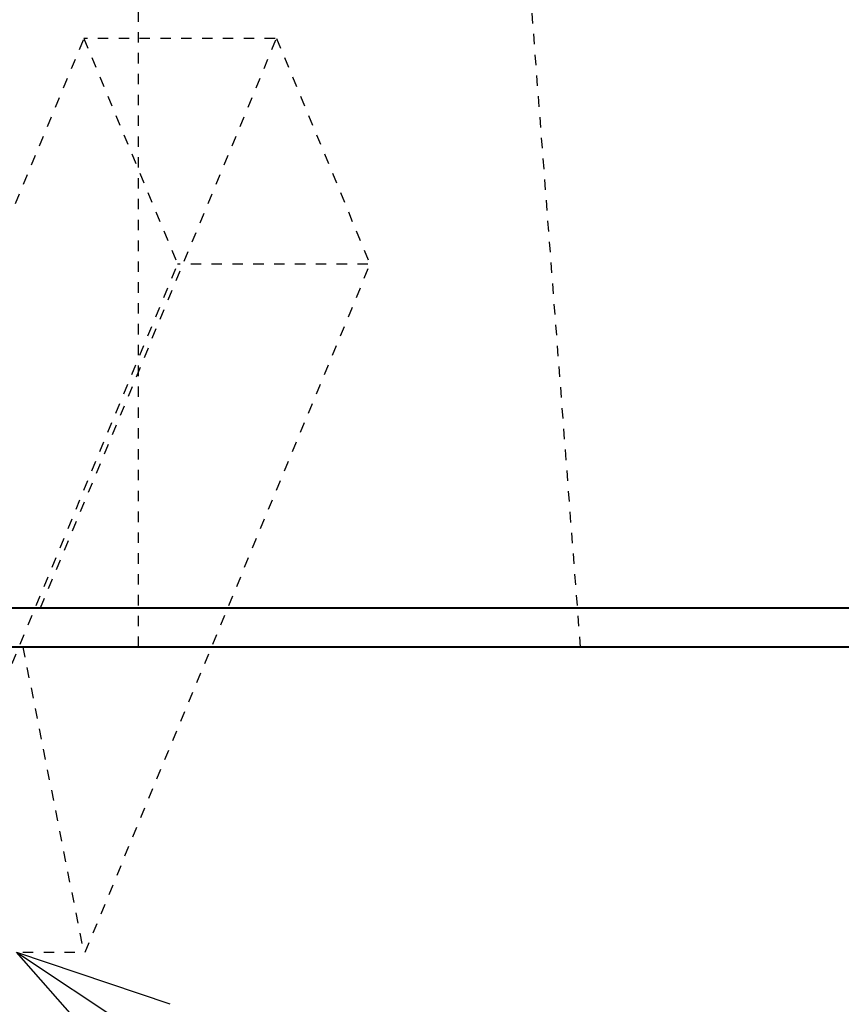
# Model space of a CAD drawing. Header units: metres. Extents: x -138 to 797, y -50 to 519.
# Tile 321 of 327: x 206 to 214, y 430 to 439. Entities that reach past the tile are written whole.
import ezdxf
from ezdxf import colors
from ezdxf.entities.mleader import LeaderData, LeaderLine
from ezdxf.math import Vec2, Vec3

# ---------------------------------------------------------------- set-up
doc = ezdxf.new("R2010")
doc.units = ezdxf.units.M
doc.header["$MEASUREMENT"] = 0
doc.linetypes.add('Wisdot2', pattern=[0.125, 0.0625, -0.0625])
for name, color, linetype, lineweight in [('B_ANNO_DIM', 7, 'Continuous', 18), ('B_DETAIL_HIDDEN', 7, 'Wisdot2', 25), ('B_DETAIL_OBJ', 7, 'Continuous', 40)]:
    doc.layers.add(name, color=color, linetype=linetype, lineweight=lineweight)
doc.styles.get("Standard").update_dxf_attribs({"font": 'calibri.ttf'})

# ---------------------------------------------------------------- blocks, each defined once
blk = doc.blocks.new('_Open30')
at = {"color": 0, "linetype": 'ByBlock', "lineweight": -2}
for p, q in [((-1, 0.2679), (0, 0)), ((0, 0), (-1, -0.2679)), ((0, 0), (-1, 0))]:
    blk.add_line(p, q, dxfattribs=at)
blk = doc.blocks.new('*U1773')
at = {"layer": 'B_DETAIL_HIDDEN'}
for p, q in [((320.1341, 166.3023), (320.1341, 179.0543)), ((317.346, 166.6783), (319.6093, 172.1423)), ((319.1938, 166.6783), (321.457, 172.1423)), ((321.4424, 172.1423), (319.6093, 172.1423)), ((319.6093, 172.1423), (320.5069, 169.9753)), ((321.457, 172.1423), (322.3547, 169.9753)), ((317.7727, 163.3743), (320.5069, 169.9753)), ((319.6204, 163.3743), (322.3547, 169.9753)), ((322.3337, 169.9753), (320.5069, 169.9753)), ((319.0234, 166.3023), (319.6058, 163.3743)), ((319.0234, 163.3743), (319.6204, 163.3743))]:
    blk.add_line(p, q, dxfattribs=at)
at = {"layer": 'B_DETAIL_HIDDEN', "ltscale": 0.5}
blk.add_line((324.3734, 166.3023), (323.3996, 179.0543), dxfattribs=at)
at = {"layer": 'B_DETAIL_OBJ'}
blk.add_line((359.9848, 166.3023), (317.1258, 166.3023), dxfattribs=at)
at = {"layer": 'B_DETAIL_OBJ', "flags": 128}
blk.add_lwpolyline([(338.6835, 180.0734), (302.6835, 180.0734), (302.6835, 166.6783), (338.6835, 166.6783)], close=True, dxfattribs=at)
at = {"layer": 'B_ANNO_DIM'}
ml = blk.add_multileader_mtext('Standard', dxfattribs=at)
ml.set_content('', color=256)
ml.set_leader_properties()
ml.set_arrow_properties(name='OPEN30')
ml.build(insert=Vec2(0, 0))
ml.multileader.update_dxf_attribs({"text_right_attachment_type": 3, "dogleg_length": 0.0625, "arrow_head_size": 1.5, "scale": 24})
ctx = ml.context
ctx.base_point, ctx.scale, ctx.char_height, ctx.arrow_head_size, ctx.landing_gap_size, ctx.plane_origin, ctx.plane_x_axis, ctx.plane_y_axis = Vec3(323.4246, 160.4167), 24, 1.5, 1.5, 0.75, Vec3(319.2753, 163.1667), Vec3(0.833549, -0.552445), Vec3(0.552445, 0.833549)
ctx.right_attachment = 3
notes = []
notes.append((ctx, [(0, (1, 1, 0), (322.1743, 161.2454), (0.833549, -0.552445), 1.5, [(0, [(318.9621, 163.3743), (322.1743, 161.2454), (322.1743, 161.2454)], 0, [])])]))
ctx.mtext.insert, ctx.mtext.text_direction, ctx.mtext.rotation, ctx.mtext.flow_direction = Vec3(324.4641, 160.6275), Vec3(0.833549, -0.552445), 5.69789, 5
for ctx, leaders in notes:
    for number, flags, end, landing, length, lines in leaders:
        leader = LeaderData()
        leader.index, (leader.has_last_leader_line, leader.has_dogleg_vector, leader.attachment_direction) = number, flags
        leader.last_leader_point, leader.dogleg_vector, leader.dogleg_length = Vec3(end), Vec3(landing), length
        for number, points, colour, breaks in lines:
            line = LeaderLine()
            line.index, line.vertices, line.color, line.breaks = number, Vec3.list(points), colors.encode_raw_color(colour), breaks
            leader.lines.append(line)
        ctx.leaders.append(leader)

msp = doc.modelspace()

# ---------------------------------------------------------------- block references
msp.add_blockref('*U1773', (-112.8286, 266.8387))

doc.saveas('drawing.dxf')
